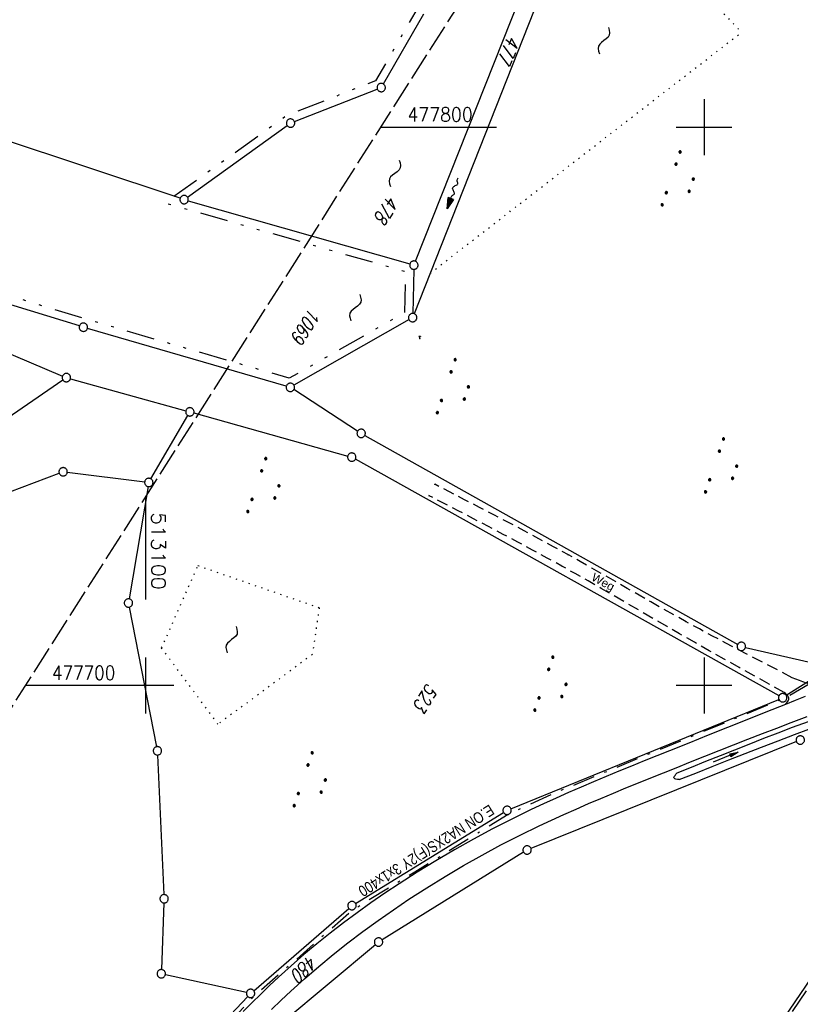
# Model space of a CAD drawing. Extents: x 510526 to 513920, y 467229 to 478797.
# Tile 458 of 467: x 513077 to 513217, y 477643 to 477819. Entities that reach past the tile are written whole.
import ezdxf
from ezdxf.enums import TextEntityAlignment as Align

# ---------------------------------------------------------------- set-up
doc = ezdxf.new("R2010")
doc.units = 0
doc.header["$LTSCALE"] = 10
doc.header["$MEASUREMENT"] = 0
for name, pattern in [('ACAD_ISO16W100', [73, 15, -6.5, 15, -6.5, 15, -7, 1, -7]), ('AUSGEZOGEN', [0]), ('LT00', [0]), ('LT08', [0.42, 0.2, -0.1, 0.02, -0.1]), ('LT09', [0.54, 0.2, -0.1, 0.02, -0.1, 0.02, -0.1]), ('LT11', [0.3, 0.2, -0.1]), ('LT14', [0.6, 0.5, -0.1]), ('PUNKTX2_STR', [0.6, 0.1, -0.5])]:
    doc.linetypes.add(name, pattern=pattern)
doc.layers.get('0').update_dxf_attribs({"linetype": 'LT00'})
for name, color, linetype in [('--FLIEßRICHTPFEIL', 180, 'Continuous'), ('--WASSER_NUTZUNG', 180, 'Continuous'), ('BAB-KABEL', 220, 'ACAD_ISO16W100'), ('DFK_AB_L', 21, 'LT00'), ('DFK_FLUR_NR', 250, 'LT00'), ('DFK_GZPKT', 250, 'LT00'), ('DFK_KATASTER', 250, 'LT00'), ('DFK_NUTZUNG', 250, 'LT00'), ('DFK_NUTZUNGSGRENZE', 70, 'PUNKTX2_STR'), ('DFK_TOPO-SYM', 252, 'LT00'), ('FELDWEG_TEXT', 1, 'Continuous'), ('GEMARKUNGSGRENZE', 3, 'LT09'), ('GRENZNAME', 250, 'Continuous'), ('PFEIL', 140, 'AUSGEZOGEN'), ('STROM_TEXT', 80, 'Continuous'), ('STROM_UNTER', 80, 'LT08'), ('V87_AFBR_BAB', 250, 'LT00'), ('V87_EINFAHRT', 250, 'LT00'), ('V87_FELDWEG', 250, 'LT11'), ('V87_GRABEN', 250, 'LT00'), ('V87_RASTER', 250, 'LT00')]:
    doc.layers.add(name, color=color, linetype=linetype)
doc.layers.add('-BLATT_87-RAND', color=7, linetype='LT14', plot=False)
doc.styles.add('Beschrift', font='ARIAL.TTF')
doc.styles.get("Standard").update_dxf_attribs({"font": 'romans.shx'})
doc.styles.add('UNIR-H', font='unir_h.shx', dxfattribs={"width": 0.8})
doc.styles.add('Versorgungsltg', font='ARIAL.TTF', dxfattribs={"width": 0.8, "height": 2})

# ---------------------------------------------------------------- blocks, each defined once
blk = doc.blocks.new('SYMB7251')
at = {"color": 0, "linetype": 'ByBlock'}
for points in [[(-0.25, 0), (-0.208333, 0.028889), (-0.166667, 0.051111), (-0.125, 0.06), (-0.083333, 0.051111), (-0.041667, 0.028889), (0, 0)], [(0, 0), (0.041667, -0.028889), (0.083333, -0.051111), (0.125, -0.06), (0.166667, -0.051111), (0.208333, -0.028889), (0.25, 0)]]:
    blk.add_lwpolyline(points, dxfattribs=at)
blk = doc.blocks.new('SYMB7309')
at = {"color": 0, "linetype": 'ByBlock'}
for p, q in [((1.558, 3.279999), (-1.558, 3.28)), ((0, 0.5002), (0, 3.28))]:
    blk.add_line(p, q, dxfattribs=at)
for points in [[(-0.984, 3.526), (-1.558, 3.28), (-0.984, 3.034)], [(-0.031408, 0.499213), (-0.093728, 0.49134), (-0.15457, 0.475719), (-0.212975, 0.452595), (-0.268021, 0.422333), (-0.31884, 0.385411), (-0.36463, 0.342411), (-0.40467, 0.29401), (-0.438329, 0.240973), (-0.465074, 0.184136), (-0.484486, 0.124395), (-0.496256, 0.062692), (-0.5002, 0)], [(-0.5002, 0), (-0.496256, -0.062692), (-0.484486, -0.124395), (-0.465074, -0.184136), (-0.438329, -0.240973), (-0.404671, -0.29401), (-0.36463, -0.342411), (-0.31884, -0.385411), (-0.268021, -0.422333), (-0.212975, -0.452595), (-0.15457, -0.475719), (-0.093728, -0.49134), (-0.031408, -0.499213), (0.031408, -0.499213), (0.093728, -0.49134), (0.15457, -0.475719), (0.212975, -0.452595), (0.268021, -0.422333), (0.31884, -0.385411), (0.36463, -0.342411), (0.404671, -0.29401), (0.438329, -0.240973), (0.465075, -0.184136), (0.484486, -0.124395), (0.496256, -0.062692), (0.500201, 0)], [(0.5002, 0), (0.496256, 0.062692), (0.484485, 0.124395), (0.465074, 0.184136), (0.438329, 0.240973), (0.40467, 0.29401), (0.36463, 0.34241), (0.31884, 0.385411), (0.268021, 0.422333), (0.212975, 0.452595), (0.15457, 0.475719), (0.093728, 0.49134), (0.031408, 0.499213), (-0.031408, 0.499213)], [(0.984, 3.526), (1.558, 3.279999), (0.984, 3.034)]]:
    blk.add_lwpolyline(points, dxfattribs=at)
blk = doc.blocks.new('SYMB7010')
at = {"color": 0, "linetype": 'ByBlock'}
for points in [[(-0.031408, 0.499213), (-0.093728, 0.49134), (-0.15457, 0.475719), (-0.212975, 0.452595), (-0.268021, 0.422333), (-0.31884, 0.385411), (-0.36463, 0.342411), (-0.40467, 0.29401), (-0.438329, 0.240973), (-0.465074, 0.184136), (-0.484486, 0.124395), (-0.496256, 0.062692), (-0.5002, 0)], [(-0.5002, 0), (-0.496256, -0.062692), (-0.484486, -0.124395), (-0.465075, -0.184136), (-0.438329, -0.240973), (-0.404671, -0.29401), (-0.36463, -0.342411), (-0.31884, -0.385411), (-0.268021, -0.422333), (-0.212975, -0.452595), (-0.154571, -0.475719), (-0.093728, -0.49134), (-0.031408, -0.499213), (0.031408, -0.499213)], [(0.5002, 0), (0.496256, 0.062692), (0.484485, 0.124395), (0.465074, 0.184136), (0.438329, 0.240973), (0.40467, 0.29401), (0.36463, 0.342411), (0.31884, 0.385411), (0.268021, 0.422333), (0.212975, 0.452595), (0.15457, 0.475719), (0.093728, 0.49134), (0.031408, 0.499213), (-0.031408, 0.499213)], [(0.031408, -0.499213), (0.093728, -0.491341), (0.15457, -0.475719), (0.212975, -0.452595), (0.268021, -0.422333), (0.31884, -0.385411), (0.36463, -0.342411), (0.404671, -0.294011), (0.438329, -0.240974), (0.465075, -0.184136), (0.484486, -0.124395), (0.496256, -0.062692), (0.500201, 0)]]:
    blk.add_lwpolyline(points, dxfattribs=at)
blk = doc.blocks.new('FLIEßRICHTPFEIL')
at = {"layer": '--FLIEßRICHTPFEIL'}
blk.add_hatch(color=256, dxfattribs=at).paths.add_polyline_path([(-1.95, 0.4875), (-1.95, -0.4875), (0, 0)])
for p, q in [((-1.95, 0.4875), (-1.95, -0.4875)), ((-1.95, 0.4875), (0, 0)), ((0, 0), (-1.95, -0.4875))]:
    blk.add_line(p, q, dxfattribs=at)
at = {"layer": '--FLIEßRICHTPFEIL', "start_tangent": (-1, 0), "end_tangent": (-1, 0)}
blk.add_spline([(-1.95, 0), (-2.4375, 0), (-2.925, 0.325), (-3.4125, 0), (-3.9, -0.325), (-4.3875, 0), (-4.875, 0.325), (-5.3625, 0), (-5.85, 0)], degree=3, dxfattribs=at)
blk = doc.blocks.new('SYMB0011')
at = {"color": 0, "linetype": 'ByBlock'}
for p, q in [((0.5, 0), (-0.5, 0)), ((0, 0.5), (0, -0.5))]:
    blk.add_line(p, q, dxfattribs=at)
blk = doc.blocks.new('Pfreil3')
at = {"layer": 'PFEIL'}
blk.add_hatch(color=256, dxfattribs=at).paths.add_polyline_path([(-1.55, 0.27), (-1.55, -0.27), (0, 0)])
for p, q in [((-1.55, 0), (-4.83, 0)), ((-1.55, -0.27), (-1.55, 0.27)), ((-1.55, 0.27), (0, 0)), ((0, 0), (-1.55, -0.27))]:
    blk.add_line(p, q, dxfattribs=at)
blk = doc.blocks.new('SYMB7111')
at = {"color": 0, "linetype": 'ByBlock'}
for p, q in [((-0.13, 0.202919), (-0.13, 0.177081)), ((-0.125, 0.172895), (-0.125, 0.207105)), ((-0.12, 0.209164), (-0.12, 0.170836)), ((-0.115, 0.170204), (-0.115, 0.209796)), ((-0.11, 0.209164), (-0.11, 0.170836)), ((-0.105, 0.172895), (-0.105, 0.207105)), ((-0.1, 0.202919), (-0.1, 0.177081)), ((-0.095, 0.189874), (-0.095, 0.190146)), ((0.1, 0.202919), (0.1, 0.177081)), ((0.105, 0.172895), (0.105, 0.207105)), ((0.11, 0.209164), (0.11, 0.170836)), ((0.115, 0.170204), (0.115, 0.209796)), ((0.12, 0.209164), (0.12, 0.170836)), ((0.125, 0.172895), (0.125, 0.207105)), ((0.13, 0.202919), (0.13, 0.177081)), ((0.135, 0.189874), (0.135, 0.190146)), ((-0.51, -0.207105), (-0.51, -0.172895)), ((-0.505, -0.170836), (-0.505, -0.209164)), ((-0.5, -0.209796), (-0.5, -0.170204)), ((-0.495, -0.170836), (-0.495, -0.209164)), ((-0.49, -0.207105), (-0.49, -0.172895)), ((-0.28, -0.207105), (-0.28, -0.172895)), ((-0.275, -0.170836), (-0.275, -0.209164)), ((-0.27, -0.209796), (-0.27, -0.170204)), ((-0.265, -0.170836), (-0.265, -0.209164)), ((-0.26, -0.207105), (-0.26, -0.172895)), ((0.26, -0.207105), (0.26, -0.172895)), ((0.265, -0.170836), (0.265, -0.209164)), ((0.27, -0.209796), (0.27, -0.170204)), ((0.275, -0.170836), (0.275, -0.209164)), ((0.28, -0.207105), (0.28, -0.172895)), ((0.49, -0.207105), (0.49, -0.172895)), ((0.495, -0.170836), (0.495, -0.209164)), ((0.5, -0.209796), (0.5, -0.170204)), ((0.505, -0.170836), (0.505, -0.209164)), ((0.51, -0.207105), (0.51, -0.172895)), ((-0.515, -0.177081), (-0.515, -0.202919)), ((-0.485, -0.177081), (-0.485, -0.202919)), ((-0.48, -0.190126), (-0.48, -0.189854)), ((-0.285, -0.177081), (-0.285, -0.202919)), ((-0.255, -0.177081), (-0.255, -0.202919)), ((-0.25, -0.190126), (-0.25, -0.189854)), ((0.255, -0.177081), (0.255, -0.202919)), ((0.285, -0.177081), (0.285, -0.202919)), ((0.29, -0.190126), (0.29, -0.189854)), ((0.485, -0.177081), (0.485, -0.202919)), ((0.515, -0.177081), (0.515, -0.202919)), ((0.52, -0.190126), (0.52, -0.189854))]:
    blk.add_line(p, q, dxfattribs=at)
for points in [[(-0.095, 0.19), (-0.096981, 0.198678), (-0.10253, 0.205637), (-0.11055, 0.209499), (-0.11945, 0.209499), (-0.12747, 0.205637), (-0.133019, 0.198678), (-0.135, 0.19), (-0.133019, 0.181322), (-0.12747, 0.174363), (-0.11945, 0.170501), (-0.11055, 0.170501), (-0.10253, 0.174363), (-0.096981, 0.181322), (-0.095, 0.19)], [(0.135, 0.19), (0.133019, 0.198678), (0.12747, 0.205637), (0.11945, 0.209499), (0.11055, 0.209499), (0.10253, 0.205637), (0.096981, 0.198678), (0.095, 0.19), (0.096981, 0.181322), (0.10253, 0.174363), (0.11055, 0.170501), (0.11945, 0.170501), (0.12747, 0.174363), (0.133019, 0.181322), (0.135, 0.19)], [(-0.48, -0.19), (-0.481981, -0.181322), (-0.48753, -0.174363), (-0.49555, -0.170501), (-0.50445, -0.170501), (-0.51247, -0.174363), (-0.518019, -0.181322), (-0.52, -0.19), (-0.518019, -0.198678), (-0.51247, -0.205637), (-0.50445, -0.209499), (-0.49555, -0.209499), (-0.48753, -0.205637), (-0.481981, -0.198678), (-0.48, -0.19)], [(-0.25, -0.19), (-0.251981, -0.181322), (-0.25753, -0.174363), (-0.26555, -0.170501), (-0.27445, -0.170501), (-0.28247, -0.174363), (-0.288019, -0.181322), (-0.29, -0.19), (-0.288019, -0.198678), (-0.28247, -0.205637), (-0.27445, -0.209499), (-0.26555, -0.209499), (-0.25753, -0.205637), (-0.251981, -0.198678), (-0.25, -0.19)], [(0.29, -0.19), (0.288019, -0.181322), (0.28247, -0.174363), (0.27445, -0.170501), (0.26555, -0.170501), (0.25753, -0.174363), (0.251981, -0.181322), (0.25, -0.19), (0.251981, -0.198678), (0.25753, -0.205637), (0.26555, -0.209499), (0.27445, -0.209499), (0.28247, -0.205637), (0.288019, -0.198678), (0.29, -0.19)], [(0.52, -0.19), (0.518019, -0.181322), (0.51247, -0.174363), (0.50445, -0.170501), (0.49555, -0.170501), (0.48753, -0.174363), (0.481981, -0.181322), (0.48, -0.19), (0.481981, -0.198678), (0.48753, -0.205637), (0.49555, -0.209499), (0.50445, -0.209499), (0.51247, -0.205637), (0.518019, -0.198678), (0.52, -0.19)]]:
    blk.add_lwpolyline(points, dxfattribs=at)

msp = doc.modelspace()

# ---------------------------------------------------------------- linework, layer by layer
at = {"layer": '-BLATT_87-RAND'}
msp.add_lwpolyline([(513217.94, 477919.22), (512721.33, 477138.83), (512963.46, 476984.75), (513460.07, 477765.13), (513217.94, 477919.22)], dxfattribs=at)
at = {"layer": 'BAB-KABEL', "ltscale": 0.03, "flags": 128}
msp.add_lwpolyline([(513339.84, 477816.32), (513312.27, 477774.65), (513284.67, 477733), (513252.5, 477694.41), (513223.88, 477653.5), (513195.8, 477612.12), (513167.63, 477570.87), (513139.88, 477529.3), (513111.79, 477487.92), (513083.81, 477446.45), (513055.84, 477404.98), (513022.49, 477355.03), (513000.51, 477321.52), (512973.12, 477279.62), (512945.42, 477237.87), (512917.58, 477196.22), (512879.16, 477137.5), (512858.34, 477103.22), (512837.39, 477068.95), (512811.45, 477026.06), (512784.2, 476983.9), (512756.65, 476941.56), (512731.12, 476898.63), (512706.39, 476854.96), (512681.95, 476811.1), (512658.87, 476770.39), (512633.74, 476723.05), (512609.82, 476678.97), (512586.03, 476634.72), (512574.46, 476609.04), (512565.77, 476584.24), (512545.21, 476542.92), (512523.45, 476497.74), (512501.77, 476452.47), (512480.25, 476407.17), (512458.85, 476361.79), (512438.56, 476315.94), (512418.18, 476270.12), (512378.72, 476177.83), (512359.89, 476131.36), (512341.35, 476084.78), (512322.58, 476038.31), (512304.82, 475991.34), (512287.68, 475944.24), (512270.28, 475897.17), (512254.12, 475849.7), (512237.77, 475802.28), (512221.53, 475754.82), (512205.86, 475707.19), (512190.78, 475659.38), (512175.78, 475611.52), (512161.52, 475563.42), (512145.69, 475515.8), (512137.73, 475496.07), (512130.63, 475467.92), (512119.03, 475418.91), (512105.58, 475370.55), (512100.73, 475351.1), (512084.18, 475320.51), (512082.62, 475318.67), (512071.99, 475296.24), (512062.06, 475264.37), (512059.32, 475232.9), (512061.87, 475193.18), (512054.82, 475143.1), (512045.69, 475099.99), (512036.29, 475050.9), (512027.27, 475001.72), (512018.22, 474952.55), (512008.9, 474903.42), (512000.14, 474854.23), (511992.36, 474804.85), (511985.27, 474755.37), (511977.39, 474700.85), (511969.41, 474646.42), (511966.53, 474615.2), (511972.8, 474604.79), (511970.05, 474596.16), (511959.57, 474586.37), (511941.91, 474517.48), (511936.85, 474477.77), (511926.66, 474399.73), (511919.97, 474355.38), (511910.09, 474296.61), (511899.45, 474238.13), (511883.78, 474152.68), (511870.29, 474094), (511857.13, 474053.88), (511852.78, 474012.45), (511853.17, 473966.86), (511852.49, 473957.15), (511851.31, 473949.66), (511841.69, 473942.06), (511825.82, 473895.23), (511826.65, 473894.12), (511810.9, 473851.95), (511793.57, 473805.03), (511775.28, 473758.36), (511755.12, 473712.47), (511734.05, 473667.01), (511712.23, 473621.97), (511689.5, 473577.27), (511665.16, 473533.5), (511639.85, 473490.24), (511612.91, 473448.14), (511601.59, 473431.81), (511558.05, 473366.07), (511514.89, 473306.01), (511484.06, 473267.45), (511450.63, 473224.7), (511393.07, 473164.53), (511363.02, 473132.87), (511308.52, 473076.45), (511275.57, 473040.36), (511243.01, 473009.33), (511235.22, 472986.05), (511231.03, 472981.06), (511075.99, 472813.11), (511070.24, 472807.3), (511057.8, 472797.51), (511038.03, 472769.96), (511010.69, 472730.53), (510983.88, 472687.19), (510959.58, 472643.76), (510934.3, 472604.33), (510904.8, 472574.33), (510913.91, 472558.29), (510911.7, 472550.67), (510911.23, 472549.24), (510895.97, 472514.71), (510882.66, 472477.92), (510872.4, 472460.75), (510857.5, 472432.35), (510836.1, 472381.12), (510836.28, 472368.89), (510832.94, 472355.97), (510830.18, 472332.03), (510848.22, 472325.54), (510838.51, 472271.42), (510831.97, 472215.43), (510830.7, 472169.39), (510828.83, 472118.66), (510829.08, 472067.62), (510833.95, 472011.74), (510842.44, 471951.44), (510849.98, 471906.34), (510856.18, 471866.27), (510867.23, 471812.82), (510879.85, 471762.88), (510891.51, 471713.81), (510903.79, 471665.07), (510916.06, 471616.28), (510929.64, 471568.08), (510950.96, 471501.37), (510971.61, 471429.82), (510974.35, 471422.76), (510989.55, 471366.87), (511004.5, 471314.2), (511016.36, 471270.84), (511026.28, 471232.42), (511039.24, 471184.15), (511056.6, 471116.88), (511065.91, 471078.27), (511077.6, 471030.01), (511089.22, 470981.62), (511098.91, 470932.89), (511107.16, 470884.03), (511116.15, 470835.04), (511125.08, 470786.06), (511133.15, 470736.97), (511137.3, 470706.32), (511129.89, 470689.71), (511129.54, 470684.61), (511132.44, 470671.58), (511143.11, 470670.95), (511145.78, 470638.26), (511151.08, 470588.89), (511155.98, 470539.42), (511159.51, 470489.78), (511162.63, 470440.14), (511165.94, 470390.62), (511167.84, 470340.94), (511167.81, 470291.24), (511167.77, 470272.42), (511169.19, 470243.96), (511168.97, 470223.34), (511163.73, 470203.87), (511151.46, 470170.12), (511152.4, 470145.76), (511161.63, 470107.32), (511162.26, 470078.65), (511157.08, 470021.39), (511153.97, 469975.78), (511150.23, 469924.11), (511146.61, 469878.37), (511141.04, 469826.73), (511133.85, 469745.04), (511131.82, 469700.02), (511128.93, 469655.17), (511125.19, 469595.29), (511130.66, 469554.69), (511130.4, 469544.67), (511121.69, 469477.4)], dxfattribs=at)
at = {"layer": 'DFK_AB_L'}
msp.add_line((513095.56, 477465.68), (513258.47, 477705.38), dxfattribs=at)
at = {"layer": 'DFK_KATASTER'}
for p, q in [((513148.3, 477775.97), (513179.91, 477855.69)), ((513182.87, 477854.6), (513148.08, 477766.58)), ((513142.55, 477807.73), (513149.83, 477820.28)), ((513126.63, 477800.98), (513141.47, 477806.81)), ((513106.15, 477787.25), (513065.7, 477800.66)), ((513107.47, 477787.45), (513125.32, 477800.27)), ((513107.58, 477786.8), (513147.3, 477775.48)), ((513088.1, 477764.38), (513044.35, 477777.77)), ((513148, 477774.52), (513147.82, 477766.63)), ((513042.83, 477773.26), (513085.08, 477755.42)), ((513125.17, 477753.6), (513089.54, 477763.95)), ((513147.15, 477765.51), (513126.54, 477753.76)), ((513085.15, 477754.7), (513056.82, 477735.13)), ((513086.49, 477754.93), (513107.18, 477749.2)), ((513137.95, 477745.55), (513126.52, 477752.98)), ((513100.92, 477737), (513107.52, 477748.35)), ((513108.62, 477748.8), (513136.17, 477741.09)), ((513139.23, 477744.77), (513206.03, 477707.36)), ((513213.43, 477698.16), (513137.54, 477740.52)), ((513060.41, 477728.9), (513084.49, 477738)), ((513085.93, 477738.17), (513099.8, 477736.44)), ((513100.42, 477735.61), (513097.02, 477715.5)), ((513097.03, 477714.02), (513101.94, 477689.03)), ((513207.41, 477706.82), (513222.03, 477703.42)), ((513222.13, 477702.85), (513214.71, 477698.19)), ((513165.41, 477677.91), (513213.39, 477697.51)), ((513216.54, 477689.94), (513169, 477670.81)), ((513102.11, 477687.54), (513103.25, 477662.54)), ((513137.57, 477660.96), (513164.08, 477677.24)), ((513167.66, 477670.13), (513142.33, 477654.44)), ((513103.25, 477661.04), (513102.8, 477649.11)), ((513119.34, 477645.33), (513136.36, 477660.08)), ((513141.12, 477653.56), (513124.55, 477639.68)), ((513118.04, 477645), (513103.5, 477648.2)), ((513057.46, 477579.96), (513118.25, 477644.29))]:
    msp.add_line(p, q, dxfattribs=at)
at = {"layer": 'DFK_NUTZUNGSGRENZE', "ltscale": 0.2}
for p, q in [((513181.49, 477844.02), (513206.7, 477816.95)), ((513150.95, 477773.84), (513206.7, 477816.95)), ((513102.83, 477706.71), (513109.34, 477721.47)), ((513109.34, 477721.47), (513131.08, 477713.92)), ((513131.08, 477713.92), (513129.82, 477705.52)), ((513112.93, 477693.05), (513102.83, 477706.71)), ((513129.82, 477705.52), (513112.93, 477693.05))]:
    msp.add_line(p, q, dxfattribs=at)
at = {"layer": 'GEMARKUNGSGRENZE', "ltscale": 2.5, "flags": 128}
msp.add_lwpolyline([(513467.52, 478038.59), (513439.5, 478034.56), (513337.8, 478013.67), (513323.09, 478010.37), (513310.49, 478005.61), (513298.57, 477998.75), (513290.34, 478004.19), (513290.9, 478013.96), (513266.61, 478001.77), (513239.65, 477988.28), (513198.93, 477948.4), (513181.75, 477929.23), (513169.36, 477903.14), (513161.79, 477877.97), (513155.97, 477855.65), (513148.79, 477821.47), (513141.14, 477808.29), (513125.21, 477802.04), (513103.47, 477786.42), (513146.49, 477774.15), (513146.32, 477766.76), (513125.7, 477755.01), (513089.25, 477765.6), (513044.08, 477779.42), (513021.4, 477786.63), (513006.34, 477785.23), (512958.47, 477777.94), (512928.59, 477779.83), (512870.96, 477796.24)], dxfattribs=at)
at = {"layer": 'STROM_UNTER', "ltscale": 2, "flags": 128}
msp.add_lwpolyline([(513339.88, 477841.59), (513328.38, 477821.5), (513315.09, 477797.79), (513308.69, 477787.04), (513298.11, 477770.32), (513283.7, 477747.45), (513257.78, 477714.33), (513220.76, 477701.43), (513215.1, 477698.01), (513173.85, 477680.98), (513165.3, 477677.11), (513148.18, 477666.58), (513136.96, 477659.68), (513119.18, 477644.14), (513092.44, 477615.52), (513063, 477583.73), (513038.25, 477557.5), (513020.6, 477542.08), (512992.79, 477523.45), (512956.11, 477507.77)], dxfattribs=at)
at = {"layer": 'V87_AFBR_BAB'}
for points in [[(513218.14, 477697.99), (513216.35, 477697.29), (513214.56, 477696.58), (513211.09, 477695.21), (513207.64, 477693.83), (513204.18, 477692.45), (513200.73, 477691.07), (513197.28, 477689.68), (513193.82, 477688.3), (513191.55, 477687.38), (513189.28, 477686.47), (513187.01, 477685.55), (513184.74, 477684.63), (513182.48, 477683.7), (513180.22, 477682.75), (513177.96, 477681.79), (513175.72, 477680.82), (513173.48, 477679.82), (513171.25, 477678.81), (513169.04, 477677.77), (513165.55, 477676.06), (513162.1, 477674.29), (513158.68, 477672.46), (513155.29, 477670.55), (513151.94, 477668.59), (513148.63, 477666.55), (513145.36, 477664.45), (513142.83, 477662.77), (513140.33, 477661.05), (513137.86, 477659.28), (513135.42, 477657.48), (513133.02, 477655.63), (513130.65, 477653.73), (513128.32, 477651.79), (513126.04, 477649.81), (513123.79, 477647.78), (513122.18, 477646.26), (513120.59, 477644.73), (513119.02, 477643.17), (513117.46, 477641.59)], [(513122.52, 477641.97), (513124.23, 477643.61), (513125.96, 477645.23), (513128.45, 477647.48), (513130.99, 477649.67), (513133.58, 477651.8), (513136.21, 477653.89), (513138.88, 477655.92), (513141.6, 477657.9), (513144.35, 477659.83), (513147.13, 477661.7), (513150.35, 477663.78), (513153.61, 477665.79), (513156.91, 477667.74), (513160.25, 477669.62), (513163.62, 477671.43), (513167.03, 477673.18), (513170.47, 477674.86), (513172.66, 477675.89), (513174.86, 477676.89), (513177.07, 477677.87), (513179.29, 477678.84), (513181.52, 477679.78), (513183.75, 477680.72), (513185.99, 477681.64), (513188.23, 477682.55), (513190.48, 477683.45), (513192.73, 477684.36), (513194.98, 477685.26), (513197.56, 477686.29), (513200.13, 477687.32), (513202.71, 477688.34), (513205.29, 477689.36), (513207.86, 477690.38), (513210.44, 477691.38), (513213.03, 477692.37), (513215.61, 477693.35), (513218.46, 477694.41)]]:
    msp.add_lwpolyline(points, dxfattribs=at)
at = {"layer": 'V87_EINFAHRT'}
for points in [[(513223.54, 477700.02), (513222.88, 477699.99), (513222.23, 477699.96), (513221.57, 477699.94), (513220.92, 477699.96), (513220.28, 477700), (513219.65, 477700.08), (513218.99, 477700.22), (513218.34, 477700.4), (513217.7, 477700.62), (513217.07, 477700.86), (513216.43, 477701.12), (513215.8, 477701.39)], [(513214.56, 477696.58), (513214.75, 477696.81), (513214.93, 477697.04), (513215.08, 477697.26), (513215.17, 477697.48), (513215.19, 477697.7), (513215.14, 477697.91), (513215, 477698.13), (513214.82, 477698.33), (513214.59, 477698.54), (513214.35, 477698.74)]]:
    msp.add_lwpolyline(points, dxfattribs=at)
at = {"layer": 'V87_FELDWEG', "flags": 128}
for points in [[(513215.8, 477701.39), (513213.42, 477702.62), (513211.03, 477703.85), (513208.65, 477705.09), (513206.28, 477706.33), (513203.9, 477707.58), (513201.53, 477708.84), (513199.17, 477710.12), (513196.82, 477711.4), (513194.7, 477712.58), (513192.58, 477713.77), (513190.47, 477714.97), (513188.36, 477716.18), (513186.25, 477717.39), (513184.14, 477718.6), (513182.03, 477719.8), (513179.92, 477721), (513177.81, 477722.2), (513175.69, 477723.39), (513173.06, 477724.84), (513170.41, 477726.27), (513167.76, 477727.69), (513165.11, 477729.1), (513162.44, 477730.5), (513159.78, 477731.89), (513157.1, 477733.27), (513154.43, 477734.65), (513151.76, 477736.03)], [(513214.35, 477698.74), (513211.66, 477700.23), (513208.98, 477701.72), (513206.3, 477703.22), (513203.62, 477704.72), (513200.94, 477706.22), (513198.27, 477707.74), (513195.6, 477709.26), (513193.26, 477710.61), (513190.92, 477711.96), (513188.59, 477713.31), (513186.25, 477714.67), (513183.92, 477716.02), (513181.58, 477717.37), (513179.23, 477718.71), (513176.89, 477720.04), (513174.53, 477721.37), (513171.92, 477722.81), (513169.29, 477724.24), (513166.66, 477725.65), (513164.02, 477727.06), (513161.38, 477728.45), (513158.73, 477729.84), (513156.08, 477731.22), (513153.42, 477732.59), (513150.77, 477733.97)]]:
    msp.add_lwpolyline(points, dxfattribs=at)
at = {"layer": 'V87_GRABEN'}
for points in [[(513195.16, 477684.33), (513197.74, 477685.37), (513200.33, 477686.42), (513202.92, 477687.46), (513205.51, 477688.49), (513208.1, 477689.51), (513210.69, 477690.53), (513213.28, 477691.53), (513215.87, 477692.51), (513218.7, 477693.57)], [(513195.55, 477683.14), (513198.5, 477684.31), (513201.46, 477685.48), (513204.41, 477686.65), (513207.36, 477687.81), (513210.31, 477688.96), (513213.27, 477690.1), (513216.22, 477691.22), (513218.77, 477692.18)], [(513195.55, 477683.14), (513195.24, 477683.17), (513194.96, 477683.22), (513194.74, 477683.29), (513194.62, 477683.41), (513194.61, 477683.54), (513194.67, 477683.71), (513194.8, 477683.9), (513194.97, 477684.11), (513195.16, 477684.33)]]:
    msp.add_lwpolyline(points, dxfattribs=at)
at = {"layer": 'V87_RASTER'}
for p, q in [((513200, 477805), (513200, 477795)), ((513142.07, 477800), (513162.8, 477800)), ((513195, 477800), (513205, 477800)), ((513100, 477715.39), (513100, 477733.89)), ((513100, 477695), (513100, 477705)), ((513200, 477705), (513200, 477695)), ((513105, 477700), (513078.44, 477700)), ((513205, 477700), (513195, 477700))]:
    msp.add_line(p, q, dxfattribs=at)

# ---------------------------------------------------------------- block references
at = {"layer": '--FLIEßRICHTPFEIL', "rotation": 250.7786462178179}
msp.add_blockref('FLIEßRICHTPFEIL', (513154, 477785.37), dxfattribs=at)
at = {"layer": '--WASSER_NUTZUNG', "xscale": 10, "yscale": 10, "zscale": 10, "rotation": 251.28826}
for p in [(513182.06, 477815.48), (513144.61, 477791.7), (513137.53, 477767.64), (513115.37, 477708.2)]:
    msp.add_blockref('SYMB7251', p, dxfattribs=at)
at = {"layer": 'DFK_GZPKT', "xscale": 1.499999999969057, "yscale": 1.5, "zscale": 1.5, "rotation": 251.2881100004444}
for p in [(513142.17, 477807.08), (513125.93, 477800.71), (513106.86, 477787.01), (513148.02, 477775.27), (513147.8, 477765.88), (513088.82, 477764.16), (513085.77, 477755.13), (513125.89, 477753.39), (513107.9, 477749), (513138.58, 477745.14), (513136.89, 477740.89), (513085.19, 477738.26), (513100.54, 477736.35), (513096.89, 477714.76), (513206.68, 477706.99), (513214.08, 477697.79), (513217.24, 477690.22), (513102.08, 477688.29), (513164.72, 477677.63), (513168.3, 477670.53), (513103.28, 477661.79), (513136.93, 477660.57), (513141.69, 477654.04), (513102.77, 477648.36), (513118.77, 477644.84)]:
    msp.add_blockref('SYMB7010', p, dxfattribs=at)
at = {"layer": 'DFK_NUTZUNG', "xscale": 10, "yscale": 10, "zscale": 10, "rotation": 251.28826}
for p in [(513195.9, 477790.2), (513155.62, 477752.99), (513203.68, 477738.79), (513121.68, 477735.27), (513173.1, 477699.71), (513129.99, 477682.59)]:
    msp.add_blockref('SYMB7111', p, dxfattribs=at)
at = {"layer": 'DFK_TOPO-SYM', "xscale": 0.1, "yscale": 0.1, "zscale": 0.1, "rotation": 359.99968}
msp.add_blockref('SYMB7309', (513149.08, 477762.15), dxfattribs=at)
at = {"layer": 'PFEIL', "rotation": 21.78910065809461}
msp.add_blockref('Pfreil3', (513206.13, 477688.06), dxfattribs=at)
at = {"layer": 'V87_FELDWEG', "xscale": 0.09999999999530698, "yscale": 0.09999999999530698, "zscale": 0.1, "rotation": 237.5288994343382}
for p in [(513151.76, 477736.03), (513150.77, 477733.97), (513175.69, 477723.39), (513174.53, 477721.37), (513196.82, 477711.4), (513195.6, 477709.26)]:
    msp.add_blockref('SYMB0011', p, dxfattribs=at)

# ---------------------------------------------------------------- texts
at = {"layer": 'DFK_FLUR_NR', "oblique": 13.754, "width": 0.75}
for s, rotation, p in [('477', 246.4975, (513164.92, 477816.58)), ('478', 237.5289, (513143.44, 477788)), ('1069', 237.5289, (513129.38, 477767.79)), ('523', 237.5289, (513150.43, 477700.57)), ('480', 223.4004, (513129.35, 477651.9))]:
    msp.add_text(s, height=2.5, rotation=rotation, dxfattribs=at).set_placement(p)
at = {"layer": 'FELDWEG_TEXT', "style": 'Beschrift'}
msp.add_text('Weg', height=1.5, rotation=331.4716, dxfattribs=at).set_placement((513179.68, 477718.91))
at = {"layer": 'GRENZNAME', "insert": (513092.43, 477873.08), "char_height": 5.6, "width": 89.3696, "attachment_point": 1, "rotation": 237.5289, "style": 'UNIR-H'}
msp.add_mtext('{\\W1;Gemarkung: Nabburg\\PStadt: Nabburg\\PLandkreis: Schwandorf}', dxfattribs=at)
at = {"layer": 'STROM_TEXT', "style": 'Versorgungsltg', "width": 0.8}
msp.add_text('E.ON NA2XS(F)2Y 3x1x400', height=2, rotation=212.3912, dxfattribs=at).set_placement((513149.7, 477671.25), align=Align.CENTER)
at = {"layer": 'V87_RASTER'}
for s, rotation, width, p in [(' 477800', 359.9987, 0.911, (513145.3, 477801)), (' 513100', 269.9988, 1.08, (513101, 477732.89)), (' 477700', 359.9987, 0.884, (513081.66, 477701))]:
    msp.add_text(s, height=2.5, rotation=rotation, dxfattribs=dict(at, width=width)).set_placement(p)

doc.saveas('drawing.dxf')
